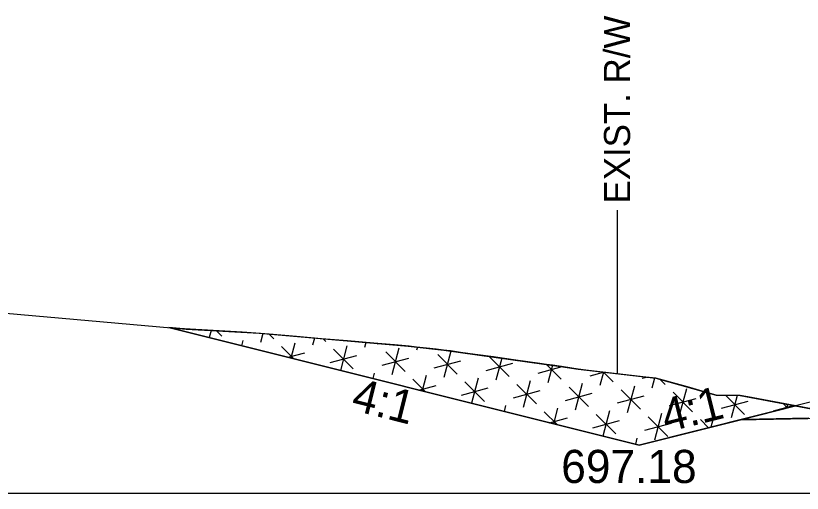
# Model space of a CAD drawing. Extents: x -26 to 4303, y -10 to 9577.
# Drawn here: x 3092.76 to 3128.39, y 500 to 521.63 of the extents above; entities that cross this region are included whole.
import ezdxf

# ---------------------------------------------------------------- set-up
doc = ezdxf.new("R2010")
doc.units = 0
for name, color, linetype in [('Old_Level_2', 7, 'Continuous'), ('Pattern 3', 7, 'Continuous'), ('Prop CMT Pvmt Course 2 Wedge', 7, 'Continuous'), ('Prop CMT Pvmt Wedge Surface 1', 7, 'Continuous'), ('Prop CMT Slope Grass', 7, 'Continuous'), ('Prop XS DDE Elevations', 7, 'Continuous'), ('Prop XS Ditch Standard Text', 7, 'Continuous'), ('Prop XS Hydro Elevations', 7, 'Continuous'), ('Prop XS Side Slope Text', 7, 'Continuous')]:
    doc.layers.add(name, color=color, linetype=linetype)

msp = doc.modelspace()

# ---------------------------------------------------------------- linework, layer by layer
at = {"layer": 'Old_Level_2'}
msp.add_line((3000, 500), (3150, 500), dxfattribs=at)
msp.add_line((3000, 500), (3150, 500), dxfattribs=at)
at = {"layer": 'Pattern 3'}
for p, q in [((3101.049, 507.392), (3101.088, 507.402)), ((3101.604, 507.372), (3101.518, 507.05)), ((3101.849, 507.357), (3102.095, 507.111)), ((3103.954, 507.228), (3103.848, 506.831)), ((3104.24, 507.204), (3104.451, 506.993)), ((3103.052, 506.92), (3102.989, 506.683)), ((3105.409, 506.801), (3105.227, 506.123)), ((3106.289, 507.028), (3106.204, 506.713)), ((3106.689, 506.994), (3106.808, 506.875)), ((3108.623, 506.828), (3108.561, 506.594)), ((3109.137, 506.783), (3109.164, 506.756)), ((3104.805, 506.639), (3105.353, 506.092)), ((3107.161, 506.521), (3108.045, 505.637)), ((3107.765, 506.683), (3107.465, 505.564)), ((3109.518, 506.403), (3110.402, 505.519)), ((3110.121, 506.564), (3109.798, 505.357)), ((3110.955, 506.617), (3110.917, 506.476)), ((3112.476, 506.44), (3112.154, 505.239)), ((3105.094, 506.156), (3105.851, 506.359)), ((3107, 505.917), (3108.207, 506.241)), ((3109.356, 505.799), (3110.563, 506.122)), ((3111.874, 506.284), (3112.758, 505.4)), ((3114.231, 506.166), (3115.115, 505.282)), ((3114.778, 506.118), (3114.511, 505.12)), ((3111.712, 505.68), (3112.92, 506.004)), ((3114.069, 505.562), (3115.276, 505.886)), ((3116.425, 505.444), (3117.509, 505.734)), ((3116.8, 505.835), (3117.471, 505.163)), ((3117.08, 505.795), (3116.867, 505.002)), ((3109.002, 505.445), (3108.936, 505.196)), ((3118.782, 505.325), (3119.385, 505.487)), ((3119.385, 505.487), (3119.224, 504.883)), ((3119.386, 505.487), (3119.828, 505.045)), ((3110.755, 505.165), (3111.321, 504.6)), ((3111.359, 505.327), (3111.174, 504.636)), ((3113.112, 505.047), (3113.996, 504.163)), ((3113.715, 505.208), (3113.412, 504.077)), ((3116.072, 505.09), (3115.748, 503.883)), ((3121.138, 505.207), (3121.339, 505.261)), ((3121.702, 505.219), (3121.58, 504.765)), ((3121.953, 505.158), (3122.184, 504.927)), ((3111.018, 504.675), (3111.801, 504.885)), ((3112.95, 504.443), (3114.157, 504.767)), ((3115.306, 504.325), (3116.514, 504.648)), ((3115.468, 504.928), (3116.352, 504.044)), ((3117.825, 504.81), (3118.708, 503.926)), ((3118.428, 504.972), (3118.105, 503.764)), ((3120.181, 504.691), (3121.065, 503.808)), ((3120.785, 504.853), (3120.461, 503.646)), ((3123.141, 504.735), (3122.818, 503.527)), ((3117.663, 504.206), (3118.87, 504.53)), ((3120.019, 504.088), (3121.227, 504.411)), ((3122.376, 503.969), (3123.583, 504.293)), ((3122.538, 504.573), (3123.421, 503.689)), ((3124.908, 504.44), (3125.778, 503.571)), ((3125.448, 504.432), (3125.174, 503.409)), ((3114.953, 503.971), (3114.883, 503.709)), ((3124.732, 503.851), (3125.94, 504.174)), ((3127.089, 503.732), (3127.986, 503.973)), ((3127.526, 504.061), (3127.725, 503.861)), ((3127.727, 504.022), (3127.68, 503.85)), ((3116.706, 503.691), (3117.289, 503.108)), ((3117.309, 503.853), (3117.121, 503.15)), ((3119.062, 503.572), (3119.946, 502.689)), ((3119.666, 503.734), (3119.359, 502.59)), ((3122.022, 503.616), (3121.699, 502.408)), ((3116.943, 503.194), (3117.751, 503.411)), ((3118.9, 502.969), (3120.108, 503.292)), ((3121.418, 503.454), (3122.302, 502.57)), ((3123.775, 503.336), (3124.145, 502.966)), ((3124.379, 503.497), (3124.243, 502.991)), ((3121.257, 502.85), (3122.464, 503.174)), ((3120.903, 502.497), (3120.83, 502.222))]:
    msp.add_line(p, q, dxfattribs=at)
msp.add_lwpolyline([(3129.282, 503.728), (3128.095, 503.953), (3125.929, 504.365), (3125.576, 504.432), (3124.495, 504.448), (3124.113, 504.555), (3123.186, 504.814), (3121.758, 505.213), (3121.304, 505.265), (3118.71, 505.565), (3118.235, 505.62), (3117.486, 505.738), (3117.08, 505.796), (3116.799, 505.835), (3116.509, 505.876), (3115.421, 506.028), (3114.607, 506.142), (3114.401, 506.171), (3113.572, 506.287), (3112.902, 506.381), (3112.452, 506.444), (3112.144, 506.487), (3111.81, 506.524), (3111.523, 506.555), (3110.915, 506.622), (3110.58, 506.659), (3109.919, 506.717), (3109.72, 506.734), (3108.975, 506.798), (3107.791, 506.899), (3106.616, 507), (3105.471, 507.099), (3104.233, 507.205), (3103.846, 507.238), (3103.012, 507.289), (3101.439, 507.382), (3100.401, 507.445), (3100.186, 507.464), (3099.688, 507.508), (3121, 502.18), (3125.717, 503.359), (3128.694, 503.419)], dxfattribs=at)
at = {"layer": 'Prop CMT Pvmt Course 2 Wedge'}
msp.add_lwpolyline([(3131, 504.34), (3129, 504.18), (3121, 502.18), (3099.691, 507.507)], dxfattribs=at)
at = {"layer": 'Prop CMT Pvmt Wedge Surface 1'}
msp.add_line((3133.018, 503.463), (3125.535, 503.314), dxfattribs=at)
at = {"layer": 'Prop CMT Slope Grass'}
msp.add_lwpolyline([(3085.321, 508.769), (3100.483, 507.438), (3103.78, 507.243), (3110.535, 506.663), (3112.146, 506.487), (3117.432, 505.746), (3118.236, 505.619), (3121.759, 505.212), (3124.499, 504.447), (3125.579, 504.431), (3130.075, 503.576)], dxfattribs=at)
at = {"layer": 'Prop XS DDE Elevations'}
for points in [[(3125.535, 503.314), (3121, 502.18), (3099.69, 507.507), (3100.483, 507.438), (3103.78, 507.243), (3110.535, 506.663), (3112.146, 506.487), (3117.432, 505.746), (3118.236, 505.619), (3121.759, 505.212), (3124.499, 504.447), (3125.579, 504.431), (3128.093, 503.953)], [(3130.075, 503.576), (3131.753, 503.438), (3125.535, 503.314), (3128.093, 503.953)]]:
    msp.add_lwpolyline(points, close=True, dxfattribs=at)
at = {"layer": 'Prop XS Ditch Standard Text'}
msp.add_line((3120, 512.817), (3120, 505.416), dxfattribs=at)

# ---------------------------------------------------------------- texts
msp.add_text('EXIST. R/W', height=1.1811, rotation=90, dxfattribs=at).set_placement((3120.591, 513.119))
at = {"layer": 'Prop XS Hydro Elevations'}
msp.add_text('697.18', height=1.5, dxfattribs=at).set_placement((3117.472, 500.465))
at = {"layer": 'Prop XS Side Slope Text'}
for rotation, p in [(345.9638, (3107.902, 503.784)), (14.0362, (3122.226, 502.749))]:
    msp.add_text('4:1', height=1.5, rotation=rotation, dxfattribs=at).set_placement(p)

doc.saveas('drawing.dxf')
